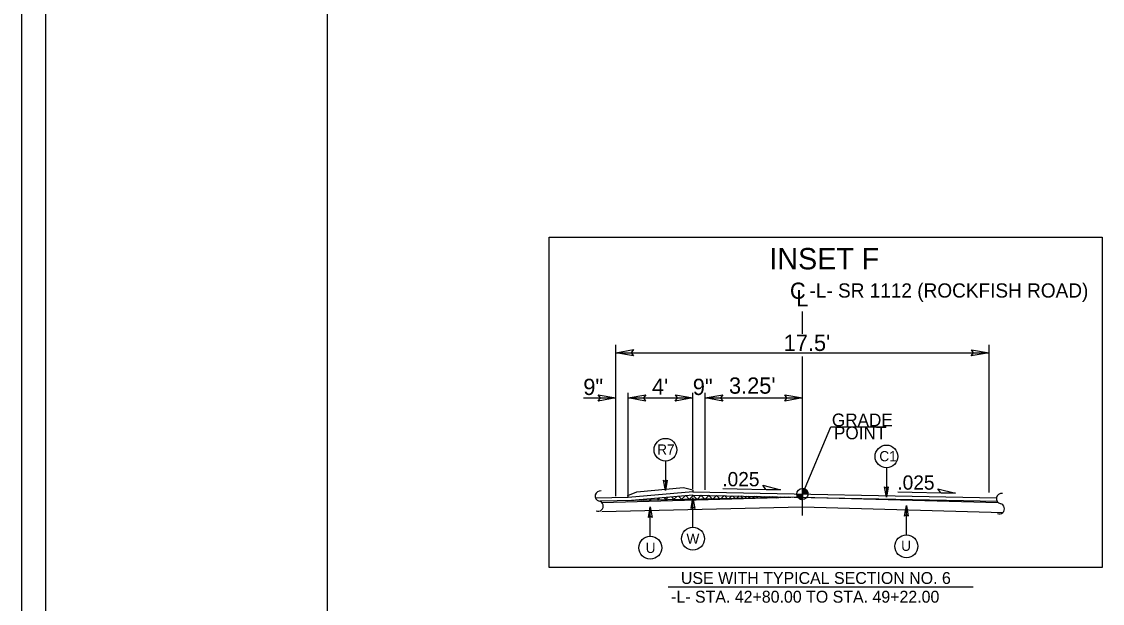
# Model space of a CAD drawing. Extents: x 958711 to 962106, y 831169 to 840840.
# Drawn here: x 958711 to 959301, y 837755 to 838073 of the extents above; entities that cross this region are included whole.
import ezdxf

# ---------------------------------------------------------------- set-up
doc = ezdxf.new("R2010")
doc.units = 0
for name, color, linetype in [('Old_Level_1', 7, 'Continuous'), ('Old_Level_11', 7, 'Continuous'), ('Old_Level_3', 7, 'Continuous'), ('Prop Dimension Text', 7, 'Continuous'), ('Sheet Plot Border Inside CELL', 7, 'Continuous'), ('Sheet Plot Border Outside CELL', 7, 'Continuous'), ('Sheet Typical CELL', 7, 'Continuous'), ('Typical ID Circle CELL', 7, 'Continuous'), ('Typical Terminator CELL', 7, 'Continuous'), ('Typical Text Grade Point CELL', 7, 'Continuous'), ('Typical Text ID Circle CELL', 7, 'Continuous')]:
    doc.layers.add(name, color=color, linetype=linetype)

msp = doc.modelspace()

# ---------------------------------------------------------------- linework, layer by layer
at = {"layer": 'Old_Level_1'}
for p, q in [((959137.51, 837902.41), (959137.51, 837914.61)), ((959035.56, 837813.73), (959035.56, 837896.46)), ((959239.47, 837815.8), (959239.47, 837896.46)), ((959035.56, 837892.09), (959239.47, 837892.09)), ((959137.51, 837803.14), (959137.51, 837890.05)), ((959042.21, 837812.93), (959042.21, 837870.13)), ((959077.67, 837817.76), (959077.67, 837870.13)), ((959084.32, 837817.23), (959084.32, 837870.13)), ((959017.93, 837867.38), (959035.56, 837867.38)), ((959042.21, 837867.38), (959077.67, 837867.38)), ((959084.32, 837867.38), (959137.51, 837867.38)), ((959137.51, 837814.86), (959153.02, 837851.61)), ((959093.92, 837817.87), (959125.52, 837817.24)), ((959137.51, 837814.86), (959137.51, 837817.93)), ((959042.21, 837812.93), (959024.49, 837812.57)), ((959137.51, 837813.13), (959026.89, 837810.89)), ((959077.57, 837814.34), (959042.17, 837811.21)), ((959077.57, 837814.34), (959243.84, 837810.98)), ((959077.61, 837816.07), (959243.51, 837812.71)), ((959134.45, 837814.86), (959137.51, 837814.86)), ((959140.57, 837814.86), (959137.51, 837814.86)), ((959137.51, 837811.81), (959137.51, 837814.86)), ((959137.51, 837814.86), (959137.51, 837811.81)), ((959169.19, 837812.53), (959169.24, 837812.49)), ((959189.58, 837816.01), (959221.18, 837815.38)), ((959064.07, 837764.13), (959230.77, 837764.13))]:
    msp.add_line(p, q, dxfattribs=at)
msp.add_lwpolyline([(958999.05, 837955.32), (959301.36, 837955.32), (959301.36, 837774.76), (958999.05, 837774.76)], close=True, dxfattribs=at)
for points in [[(959137.55, 837817.93), (959137.55, 837817.93), (959137.55, 837814.86)], [(959137.6, 837817.93), (959137.6, 837814.86)], [(959137.66, 837817.92), (959137.66, 837814.86)], [(959137.73, 837817.91), (959137.73, 837814.86)], [(959137.79, 837817.91), (959137.79, 837814.86)], [(959137.85, 837817.91), (959137.85, 837814.86)], [(959137.91, 837817.9), (959137.91, 837814.86)], [(959137.98, 837817.9), (959137.98, 837814.86)], [(959138.03, 837817.87), (959138.03, 837814.86)], [(959138.09, 837817.87), (959138.09, 837814.86)], [(959138.16, 837817.86), (959138.16, 837814.86)], [(959138.22, 837817.84), (959138.22, 837814.86)], [(959138.28, 837817.82), (959138.28, 837814.86)], [(959138.34, 837817.8), (959138.34, 837814.86)], [(959138.41, 837817.79), (959138.41, 837814.86)], [(959138.46, 837817.77), (959138.46, 837814.86)], [(959138.53, 837817.75), (959138.52, 837814.86)], [(959138.58, 837817.73), (959138.58, 837814.86)], [(959138.64, 837817.71), (959138.64, 837814.86)], [(959138.71, 837817.68), (959138.71, 837814.86)], [(959138.77, 837817.66), (959138.77, 837814.86)], [(959138.83, 837817.62), (959138.83, 837814.86)], [(959138.89, 837817.6), (959138.89, 837814.86)], [(959138.95, 837817.58), (959138.95, 837814.86)], [(959139.01, 837817.54), (959139.01, 837814.86)], [(959139.08, 837817.5), (959139.08, 837814.86)], [(959139.14, 837817.46), (959139.14, 837814.86)], [(959139.2, 837817.42), (959139.2, 837814.86)], [(959139.26, 837817.37), (959139.26, 837814.86)], [(959139.31, 837817.34), (959139.31, 837814.86)], [(959139.38, 837817.29), (959139.38, 837814.86)], [(959139.44, 837817.24), (959139.44, 837814.86)], [(959139.5, 837817.2), (959139.5, 837814.86)], [(959139.56, 837817.14), (959139.56, 837814.86)], [(959139.62, 837817.08), (959139.62, 837814.86)], [(959139.69, 837817.01), (959139.69, 837814.86)], [(959139.75, 837816.95), (959139.75, 837814.86)], [(959139.81, 837816.89), (959139.81, 837814.86)], [(959139.87, 837816.82), (959139.87, 837814.86)], [(959139.93, 837816.73), (959139.93, 837814.86)], [(959140, 837816.66), (959140, 837814.86)], [(959140.06, 837816.57), (959140.06, 837814.86)], [(959140.12, 837816.48), (959140.12, 837814.86)], [(959140.17, 837816.38), (959140.17, 837814.86)], [(959137.51, 837813.13), (959027.95, 837810.15)], [(959134.47, 837814.86), (959134.47, 837814.54)], [(959134.54, 837814.86), (959134.54, 837814.17)], [(959134.6, 837814.86), (959134.6, 837813.95)], [(959134.66, 837814.86), (959134.66, 837813.77)], [(959134.72, 837814.86), (959134.72, 837813.63)], [(959134.79, 837814.86), (959134.79, 837813.5)], [(959134.84, 837814.86), (959134.84, 837813.38)], [(959134.9, 837814.86), (959134.9, 837813.27)], [(959134.97, 837814.86), (959134.97, 837813.19)], [(959135.03, 837814.86), (959135.03, 837813.1)], [(959135.09, 837814.86), (959135.09, 837813)], [(959135.15, 837814.86), (959135.15, 837812.94)], [(959135.21, 837814.86), (959135.21, 837812.87)], [(959135.26, 837814.86), (959135.26, 837812.79)], [(959135.32, 837814.86), (959135.32, 837812.72)], [(959135.39, 837814.86), (959135.39, 837812.67)], [(959135.45, 837814.86), (959135.45, 837812.62)], [(959135.51, 837814.86), (959135.51, 837812.56)], [(959135.58, 837814.86), (959135.58, 837812.51)], [(959135.64, 837814.86), (959135.64, 837812.45)], [(959135.7, 837814.86), (959135.7, 837812.41)], [(959135.76, 837814.86), (959135.76, 837812.37)], [(959135.82, 837814.86), (959135.82, 837812.33)], [(959135.88, 837814.86), (959135.88, 837812.28)], [(959135.95, 837814.86), (959135.95, 837812.24)], [(959136.01, 837814.86), (959136.01, 837812.2)], [(959136.07, 837814.86), (959136.07, 837812.17)], [(959136.12, 837814.86), (959136.12, 837812.15)], [(959136.18, 837814.86), (959136.18, 837812.12)], [(959136.25, 837814.86), (959136.25, 837812.08)], [(959136.31, 837814.86), (959136.31, 837812.06)], [(959136.37, 837814.86), (959136.37, 837812.02)], [(959136.43, 837814.86), (959136.43, 837812.01)], [(959136.49, 837814.86), (959136.49, 837811.99)], [(959136.55, 837814.86), (959136.55, 837811.96)], [(959136.62, 837814.86), (959136.62, 837811.95)], [(959136.68, 837814.86), (959136.68, 837811.93)], [(959136.74, 837814.86), (959136.74, 837811.91)], [(959136.8, 837814.86), (959136.8, 837811.9)], [(959136.86, 837814.86), (959136.86, 837811.88)], [(959136.93, 837814.86), (959136.93, 837811.87)], [(959136.98, 837814.86), (959136.98, 837811.87)], [(959137.04, 837814.86), (959137.04, 837811.85)], [(959137.1, 837814.86), (959137.1, 837811.83)], [(959137.17, 837814.86), (959137.17, 837811.83)], [(959137.23, 837814.86), (959137.23, 837811.83)], [(959137.29, 837814.86), (959137.29, 837811.81)], [(959137.35, 837814.86), (959137.35, 837811.81)], [(959137.41, 837814.86), (959137.41, 837811.81)], [(959137.47, 837814.86), (959137.47, 837811.81), (959137.47, 837811.81)], [(959137.51, 837813.13), (959244.47, 837810.22)], [(959140.23, 837816.27), (959140.23, 837814.86)], [(959140.29, 837816.13), (959140.29, 837814.86)], [(959140.36, 837815.98), (959140.36, 837814.86)], [(959140.42, 837815.82), (959140.42, 837814.86)], [(959140.48, 837815.61), (959140.48, 837814.86)], [(959140.54, 837815.31), (959140.54, 837814.86)], [(959027.83, 837805.31), (959137.51, 837807.81)], [(959137.51, 837807.81), (959247.06, 837804.82)]]:
    msp.add_lwpolyline(points, dxfattribs=at)
msp.add_circle((959137.52, 837814.87), 3.06, dxfattribs=at)
for centre, radius, start, end in [((959027.03, 837813.78), 2.81, 79.45447, 256.80646), ((959137.52, 837814.87), 3.06, 359.99048, 89.99048), ((959025.84, 837808.28), 2.81, 248.33554, 78.85928), ((959137.52, 837814.87), 3.06, 179.99048, 269.99048), ((959246.3, 837812.35), 2.81, 79.45447, 256.80646), ((959245.11, 837806.85), 2.81, 248.33554, 78.85928)]:
    msp.add_arc(centre, radius, start, end, dxfattribs=at)
at = {"layer": 'Old_Level_11'}
for p, q in [((959117.52, 837817.4), (959115.79, 837819.65)), ((959115.79, 837819.65), (959125.52, 837817.24)), ((959125.52, 837817.24), (959117.52, 837817.4)), ((959213.17, 837815.54), (959211.44, 837817.79)), ((959211.44, 837817.79), (959221.18, 837815.38)), ((959221.18, 837815.38), (959213.17, 837815.54))]:
    msp.add_line(p, q, dxfattribs=at)
for points in [[(959045.17, 837890.43), (959035.56, 837892.09), (959045.23, 837893.79), (959044, 837892.09)], [(959229.85, 837893.74), (959239.47, 837892.09), (959229.8, 837890.38), (959231.03, 837892.09)], [(959025.94, 837869.03), (959035.56, 837867.38), (959025.89, 837865.67), (959027.12, 837867.38)], [(959051.82, 837865.72), (959042.21, 837867.38), (959051.88, 837869.09), (959050.65, 837867.38)], [(959068.05, 837869.03), (959077.67, 837867.38), (959068, 837865.67), (959069.23, 837867.38)], [(959093.93, 837865.72), (959084.32, 837867.38), (959093.99, 837869.09), (959092.76, 837867.38)], [(959127.9, 837869.03), (959137.51, 837867.38), (959127.84, 837865.67), (959129.07, 837867.38)]]:
    msp.add_lwpolyline(points, close=True, dxfattribs=at)
at = {"layer": 'Old_Level_3'}
for p, q in [((959046.96, 837816.14), (959072.44, 837818.4)), ((959072.44, 837818.4), (959077.57, 837817.18)), ((959077.57, 837817.18), (959077.6, 837816.07)), ((959042.1, 837814.03), (959046.96, 837816.14)), ((959042.21, 837812.93), (959042.1, 837814.03)), ((959077.6, 837816.07), (959042.21, 837812.93)), ((959042.56, 837812.96), (959042.59, 837812.94)), ((959045.3, 837811.27), (959045.53, 837811.5)), ((959046.42, 837811.58), (959046.7, 837811.3)), ((959049.63, 837811.36), (959050.19, 837811.92)), ((959050.31, 837811.93), (959050.86, 837811.38)), ((959053.96, 837811.44), (959054.84, 837812.33)), ((959054.21, 837812.27), (959055.02, 837811.46)), ((959058.11, 837812.62), (959059.18, 837811.55)), ((959058.29, 837811.53), (959059.5, 837812.74)), ((959062, 837812.96), (959063.34, 837811.63)), ((959062.62, 837811.62), (959064.15, 837813.15)), ((959065.9, 837813.31), (959067.49, 837811.72)), ((959066.95, 837811.71), (959068.81, 837813.57)), ((959069.8, 837813.65), (959071.65, 837811.8)), ((959071.28, 837811.79), (959073.46, 837813.98)), ((959073.7, 837814), (959075.81, 837811.89)), ((959075.61, 837811.88), (959078.06, 837814.33)), ((959077.6, 837814.34), (959079.97, 837811.97)), ((959079.94, 837811.97), (959082.22, 837814.25)), ((959081.93, 837814.25), (959084.13, 837812.05)), ((959084.27, 837812.06), (959086.38, 837814.16)), ((959086.26, 837814.17), (959088.29, 837812.14)), ((959088.6, 837812.14), (959090.53, 837814.08)), ((959090.59, 837814.08), (959092.45, 837812.22)), ((959092.93, 837812.23), (959094.69, 837814)), ((959094.92, 837813.99), (959096.6, 837812.31)), ((959097.26, 837812.32), (959098.85, 837813.91)), ((959099.25, 837813.9), (959100.76, 837812.39)), ((959101.59, 837812.41), (959103.01, 837813.83)), ((959103.58, 837813.82), (959104.92, 837812.47)), ((959105.92, 837812.49), (959107.17, 837813.74)), ((959107.91, 837813.73), (959109.08, 837812.56)), ((959110.25, 837812.58), (959111.33, 837813.66)), ((959112.24, 837813.64), (959113.24, 837812.64)), ((959114.58, 837812.67), (959115.49, 837813.58)), ((959116.57, 837813.55), (959117.4, 837812.73)), ((959118.91, 837812.76), (959119.64, 837813.49)), ((959120.9, 837813.47), (959121.56, 837812.81)), ((959123.24, 837812.84), (959123.8, 837813.41)), ((959125.23, 837813.38), (959125.71, 837812.89)), ((959127.57, 837812.93), (959127.96, 837813.32)), ((959129.56, 837813.29), (959129.87, 837812.98)), ((959131.9, 837813.02), (959132.12, 837813.24)), ((959133.89, 837813.2), (959134.03, 837813.06))]:
    msp.add_line(p, q, dxfattribs=at)
at = {"layer": 'Sheet Plot Border Inside CELL'}
msp.add_lwpolyline([(960390.3, 838368.62), (958723.8, 838368.62), (958723.8, 837313.52), (960390.3, 837313.52)], close=True, dxfattribs=at)
at = {"layer": 'Sheet Plot Border Outside CELL'}
msp.add_lwpolyline([(960394.8, 838391.07), (958710.8, 838391.07), (958710.8, 837291.07), (960394.8, 837291.07)], close=True, dxfattribs=at)
at = {"layer": 'Sheet Typical CELL'}
msp.add_lwpolyline([(960377.8, 838366.07), (958877.8, 838366.07), (958877.8, 837316.07), (960377.8, 837316.07)], close=True, dxfattribs=at)
at = {"layer": 'Typical ID Circle CELL'}
for p, q in [((959062.66, 837832.83), (959062.66, 837816.75)), ((959183.44, 837829.17), (959183.44, 837813.09)), ((959077.68, 837796.68), (959077.68, 837812.77)), ((959054.36, 837791.75), (959054.36, 837807.84)), ((959194.32, 837792.52), (959194.32, 837808.6))]:
    msp.add_line(p, q, dxfattribs=at)
for centre in [(959062.66, 837839.06), (959183.44, 837835.4), (959077.68, 837790.46), (959054.36, 837785.53), (959194.32, 837786.29)]:
    msp.add_circle(centre, 6.23, dxfattribs=at)
at = {"layer": 'Typical Terminator CELL'}
for points in [[(959063.66, 837822.51), (959062.66, 837816.75), (959061.64, 837822.54), (959062.66, 837821.81)], [(959184.44, 837818.85), (959183.44, 837813.09), (959182.42, 837818.88), (959183.44, 837818.14)], [(959076.69, 837807.01), (959077.68, 837812.77), (959078.71, 837806.98), (959077.68, 837807.71)], [(959053.37, 837802.07), (959054.36, 837807.84), (959055.38, 837802.04), (959054.36, 837802.78)], [(959193.33, 837802.84), (959194.32, 837808.6), (959195.34, 837802.81), (959194.32, 837803.54)]]:
    msp.add_lwpolyline(points, close=True, dxfattribs=at)
at = {"layer": 'Typical Text Grade Point CELL'}
msp.add_line((959153.02, 837851.61), (959183.29, 837851.61), dxfattribs=at)

# ---------------------------------------------------------------- texts
at = {"layer": 'Old_Level_1'}
for s, height, p in [('INSET F', 11.716, (959119.46, 837937.65)), ('USE WITH TYPICAL SECTION NO. 6', 6.5088, (959071.09, 837765.72)), ('-L- STA. 42+80.00 TO STA. 49+22.00', 6.5088, (959065.73, 837755.49))]:
    msp.add_text(s, height=height, dxfattribs=at).set_placement(p)
at = {"layer": 'Old_Level_11'}
for s, p in [('GRADE', (959153.6, 837851.86)), ('POINT', (959154.73, 837844.79))]:
    msp.add_text(s, height=7, dxfattribs=at).set_placement(p)
at = {"layer": 'Old_Level_3'}
for s, p in [("17.5'", (959127.27, 837893.07)), ('9"', (959017.76, 837868.99)), ("4'", (959055.29, 837869.12)), ('9"', (959077.59, 837868.99)), ("3.25'", (959097.37, 837869.71))]:
    msp.add_text(s, height=8.9, rotation=0, dxfattribs=at).set_placement(p)
at = {"layer": 'Prop Dimension Text'}
for s, height, rotation, p in [('C', 8.9, 0, (959130.69, 837921.54)), ('-L- SR 1112 (ROCKFISH ROAD)', 7.7675, 0, (959141.38, 837922.25)), ('L', 8.9, 0, (959134.09, 837917.45)), ('.025', 7.801, 360, (959093.73, 837819.11)), ('.025', 7.801, 360, (959189.39, 837817.25))]:
    msp.add_text(s, height=height, rotation=rotation, dxfattribs=at).set_placement(p)
at = {"layer": 'Typical Text ID Circle CELL'}
for s, height, p in [('R7', 5.572, (959058.12, 837836.43)), ('C1', 5.572, (959179.53, 837832.77)), ('W', 5.57, (959074.15, 837787.66)), ('U', 5.57, (959051.85, 837782.66)), ('U', 5.57, (959191.46, 837783.82))]:
    msp.add_text(s, height=height, dxfattribs=at).set_placement(p)

doc.saveas('drawing.dxf')
